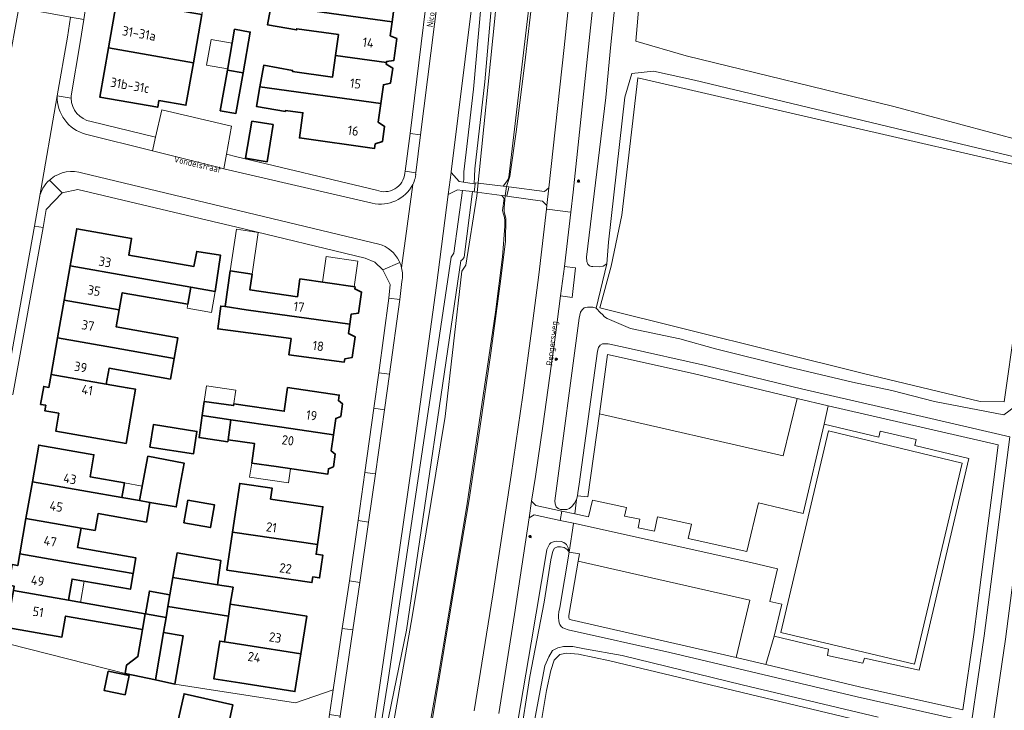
# Model space of a CAD drawing. Header units: metres. Extents: x 149984 to 156489, y 469398 to 478068.
# Tile 327 of 656: x 154247 to 154388, y 472312 to 472412. Entities that reach past the tile are written whole.
import ezdxf
from ezdxf.enums import TextEntityAlignment as Align

# ---------------------------------------------------------------- set-up
doc = ezdxf.new("R2010")
doc.units = ezdxf.units.M
doc.header["$LTSCALE"] = 0.75
for name, color, linetype, lineweight in [('B-WE-GR-GRAS-GV', 252, 'Continuous', 13), ('B-WE-IE-MEUBILAIR-S', 252, 'Continuous', 25), ('B-WE-KW-KUNSTWERK_DEK-GV', 6, 'Continuous', 18), ('B-WE-OG-BEBOUWING-GV', 6, 'Continuous', 35), ('B-WE-OG-BEBOUWING-T18', 1, 'Continuous', 18), ('B-WE-OG-BEBOUWING_LUIFEL-GV', 6, 'Continuous', 18), ('B-WE-OG-TERREIN_BEGROEID-GV', 252, 'Continuous', 18), ('B-WE-OG-TERREIN_ERF-GV', 252, 'Continuous', 18), ('B-WE-OG-TERREIN_OEVER-GV', 252, 'Continuous', 18), ('B-WE-OG-TOPOGRAFIE-T18', 7, 'Continuous', 18), ('B-WE-OG-WATER_SLOOT-GV', 252, 'Continuous', 18), ('B-WE-OG-WEG-GV', 252, 'Continuous', 18), ('B-WE-VH-GESLOTENVERHARDING_KUNSTSTOF-GV', 252, 'Continuous', 18), ('B-WE-VH-HALFVERHARDING_GRASBETONSTEEN-GV', 252, 'Continuous', 18), ('B-WE-VH-ONVERHARD-GV', 252, 'Continuous', 18), ('B-WE-VH-OPENVERHARDING_BETONSTRAATSTEEN-GV', 252, 'Continuous', 18), ('B-WE-VH-OPENVERHARDING_STRAATBAKSTEEN-GV', 252, 'Continuous', 18), ('B-WE-VH-OPENVERHARDING_TEGEL-GV', 252, 'Continuous', 18)]:
    doc.layers.add(name, color=color, linetype=linetype, lineweight=lineweight)
doc.styles.add('NLCS-ISO-M500-T18', font='NLCS-ISO.ttf', dxfattribs={"height": 0.9})
doc.styles.add('NLCS-ISO-M750-T18', font='NLCS-ISO.ttf', dxfattribs={"height": 1.35})

# ---------------------------------------------------------------- blocks, each defined once
blk = doc.blocks.new('SIE-MEUBILAIR_PAAL_LICHTMAST-SO')
for points in [[(-0.62, 0), (-1, 0)], [(-0.71, 0.71), (-0.44, 0.44)], [(0, 1), (0, 0.62)], [(0.44, 0.44), (0.71, 0.71)], [(1, 0), (0.62, 0)], [(-0.71, -0.71), (-0.44, -0.44)], [(0, -0.62), (0, -1)], [(0.44, -0.44), (0.71, -0.71)]]:
    blk.add_lwpolyline(points)
blk.add_circle((0, 0), 0.5)

msp = doc.modelspace()

# ---------------------------------------------------------------- linework, layer by layer
at = {"layer": 'B-WE-GR-GRAS-GV', "flags": 128}
for points in [[(154397.562, 472445.158), (154368.722, 472451.905), (154339.653, 472458.075), (154339.554, 472456.859), (154339.007, 472450.172), (154338.824, 472447.937), (154335.384, 472408.514), (154342.66, 472406.397), (154372.558, 472399.121), (154391.212, 472394.094), (154394.254, 472395.946), (154396.503, 472409.969), (154399.943, 472436.559), (154400.736, 472443.042)], [(154393.205, 472389.999), (154335.681, 472403.225), (154333.374, 472383.44), (154331.844, 472376.08), (154330.241, 472370.104), (154367.99, 472360.703), (154385, 472356.601), (154388.468, 472356.549)]]:
    msp.add_lwpolyline(points, close=True, dxfattribs=at)
msp.add_lwpolyline([(154380.801, 472307.458), (154331.659, 472319.253), (154327.151, 472320.185), (154325.408, 472320.33), (154324.449, 472320.156), (154323.665, 472319.343), (154323.171, 472317.862), (154322.532, 472314.958), (154321.662, 472309.779)], dxfattribs=at)
at = {"layer": 'B-WE-KW-KUNSTWERK_DEK-GV', "flags": 128}
msp.add_lwpolyline([(154316.759, 472387.561), (154316.276, 472387.618), (154312.675, 472388.047), (154312.293, 472388.093), (154312.265, 472387.925), (154312.1, 472386.82), (154312.519, 472386.764), (154316.084, 472386.291), (154316.579, 472386.225), (154316.84, 472386.19), (154316.883, 472386.412), (154317.048, 472387.256), (154317.1, 472387.52)], close=True, dxfattribs=at)
at = {"layer": 'B-WE-OG-BEBOUWING-GV', "flags": 128}
for points in [[(154300.302, 472411.287), (154300.656, 472413.839), (154301.681, 472413.949), (154302.089, 472416.891), (154301.125, 472417.279), (154293.813, 472418.373), (154293.358, 472415.097), (154287.565, 472415.899), (154287.593, 472416.057), (154283.436, 472416.786), (154282.886, 472413.705), (154292.971, 472412.305)], [(154272.906, 472412.337), (154260.652, 472414.479), (154259.439, 472407.541), (154271.678, 472405.401)], [(154292.971, 472412.305), (154282.886, 472413.705), (154282.38, 472410.871), (154286.546, 472410.14), (154286.574, 472410.298), (154292.577, 472409.466), (154292.161, 472406.462), (154299.491, 472405.443), (154299.513, 472405.598), (154300.539, 472405.718), (154300.98, 472408.898), (154300.025, 472409.293), (154300.302, 472411.287)], [(154278.837, 472403.962), (154279.875, 472409.825), (154277.62, 472410.225), (154276.582, 472404.361)], [(154271.678, 472405.401), (154259.439, 472407.541), (154258.2, 472400.454), (154266.543, 472398.993), (154266.715, 472399.968), (154270.595, 472399.282)], [(154298.672, 472399.539), (154299.045, 472402.23), (154300.091, 472402.489), (154300.39, 472404.648), (154299.455, 472405.182), (154299.491, 472405.443), (154292.161, 472406.462), (154291.729, 472403.35), (154285.949, 472404.151), (154285.977, 472404.309), (154281.82, 472405.038), (154281.27, 472401.957)], [(154278.837, 472403.962), (154276.582, 472404.361), (154275.544, 472398.497), (154277.799, 472398.098)], [(154298.672, 472399.539), (154281.27, 472401.957), (154280.764, 472399.123), (154284.93, 472398.392), (154284.958, 472398.55), (154287.451, 472398.204), (154286.947, 472394.57), (154297.774, 472393.068), (154297.863, 472393.712), (154298.923, 472394.07), (154299.222, 472396.229), (154298.3, 472396.862)], [(154280.08, 472397.009), (154279.2, 472391.643), (154282.292, 472391.136), (154283.172, 472396.502)], [(154253.947, 472376.168), (154271.319, 472373.06), (154274.797, 472372.453), (154275.61, 472377.672), (154272.177, 472378.239), (154271.76, 472376.068), (154262.373, 472377.708), (154262.793, 472380.111), (154254.88, 472381.497)], [(154253.08, 472371.218), (154261.01, 472369.83), (154261.439, 472372.284), (154270.897, 472370.636), (154271.319, 472373.06), (154253.947, 472376.168)], [(154279.269, 472369.822), (154294.195, 472367.735), (154294.4, 472369.181), (154295.459, 472369.326), (154295.903, 472372.373), (154294.918, 472372.82), (154294.96, 472373.117), (154287.032, 472374.272), (154286.658, 472371.7), (154279.799, 472372.696), (154280.132, 472374.951), (154276.996, 472375.414), (154276.237, 472370.27)], [(154252.124, 472365.758), (154260.055, 472364.37), (154268.9, 472362.822), (154269.421, 472365.797), (154260.575, 472367.345), (154261.01, 472369.83), (154253.08, 472371.218)], [(154294.195, 472367.735), (154279.269, 472369.822), (154276.237, 472370.27), (154275.635, 472370.35), (154275.197, 472367.069), (154285.748, 472365.661), (154285.44, 472363.352), (154293.42, 472362.287), (154293.486, 472362.752), (154294.533, 472362.937), (154294.959, 472365.937), (154294.006, 472366.406)], [(154251.205, 472360.509), (154259.138, 472359.122), (154259.535, 472361.395), (154268.38, 472359.847), (154268.9, 472362.822), (154260.055, 472364.37), (154252.124, 472365.758)], [(154259.138, 472359.122), (154251.205, 472360.509), (154250.878, 472358.64), (154250.127, 472358.771), (154249.675, 472356.187), (154250.425, 472356.056), (154250.286, 472355.262), (154252.301, 472354.909), (154251.854, 472352.351), (154262, 472350.576), (154262.926, 472355.868), (154263.366, 472358.382), (154262.162, 472358.593)], [(154284.423, 472352.91), (154291.855, 472351.827), (154292.196, 472354.165), (154292.895, 472354.458), (154293.159, 472356.268), (154292.572, 472356.748), (154292.685, 472357.52), (154285.254, 472358.603), (154284.758, 472355.209), (154277.508, 472356.265), (154277.471, 472356.006), (154273.25, 472356.621), (154272.953, 472354.581), (154277.096, 472353.978)], [(154277.096, 472353.978), (154272.953, 472354.581), (154272.492, 472351.415), (154276.635, 472350.812), (154276.678, 472351.106)], [(154291.855, 472351.827), (154284.423, 472352.91), (154277.096, 472353.978), (154276.678, 472351.106), (154280.491, 472350.55), (154280.08, 472347.73), (154283.593, 472347.218), (154291.025, 472346.134), (154291.139, 472346.918), (154291.838, 472347.211), (154292.102, 472349.021), (154291.516, 472349.5)], [(154265.429, 472350.05), (154271.678, 472349.044), (154272.202, 472352.297), (154265.953, 472353.303)], [(154248.495, 472345.034), (154256.429, 472343.645), (154261.378, 472342.779), (154261.748, 472344.893), (154256.799, 472345.759), (154257.354, 472348.927), (154249.42, 472350.316)], [(154265.126, 472348.713), (154263.933, 472342.331), (154265.421, 472342.071), (154269.205, 472341.409), (154269.773, 472344.653), (154270.35, 472347.735)], [(154256.429, 472343.645), (154248.495, 472345.034), (154247.574, 472339.769), (154255.507, 472338.38), (154257.53, 472338.026), (154257.957, 472340.464), (154264.926, 472339.243), (154265.421, 472342.071), (154263.933, 472342.331), (154261.378, 472342.779)], [(154277.31, 472337.771), (154289.546, 472335.987), (154290.342, 472341.447), (154282.809, 472342.546), (154283.04, 472344.113), (154278.349, 472344.806)], [(154270.318, 472339.113), (154274.147, 472338.443), (154274.721, 472341.72), (154270.893, 472342.391)], [(154263.017, 472331.813), (154263.414, 472334.079), (154255.012, 472335.55), (154255.507, 472338.38), (154247.574, 472339.769), (154246.682, 472334.673), (154254.615, 472333.284)], [(154289.546, 472335.987), (154277.31, 472337.771), (154276.515, 472332.31), (154288.75, 472330.528), (154288.867, 472331.33), (154289.856, 472331.185), (154290.332, 472334.451), (154289.343, 472334.595)], [(154253.684, 472327.965), (154254.218, 472331.018), (154262.62, 472329.547), (154263.017, 472331.813), (154254.615, 472333.284), (154246.682, 472334.673), (154246.385, 472332.977), (154245.597, 472333.115), (154245.08, 472330.16), (154245.868, 472330.022), (154245.751, 472329.354)], [(154268.729, 472331.23), (154275.16, 472330.194), (154275.616, 472333.707), (154269.339, 472334.785)], [(154275.16, 472330.194), (154268.729, 472331.23), (154268.306, 472328.765), (154268.014, 472327.064), (154276.724, 472325.661), (154277, 472327.413), (154277.39, 472329.835)], [(154253.684, 472327.965), (154245.751, 472329.354), (154244.821, 472324.043), (154252.754, 472322.654), (154253.287, 472325.699), (154264.357, 472323.761), (154264.754, 472326.027)], [(154264.779, 472326.023), (154267.746, 472325.503), (154268.014, 472327.064), (154268.306, 472328.765), (154265.353, 472329.283)], [(154279.243, 472321.493), (154287.152, 472320.249), (154288.007, 472325.683), (154280.104, 472326.925), (154277, 472327.413), (154276.724, 472325.661), (154276.145, 472321.98)], [(154267.746, 472325.503), (154264.779, 472326.023), (154264.754, 472326.027), (154264.357, 472323.761), (154263.685, 472319.845), (154262.047, 472318.601), (154261.845, 472317.423), (154266.204, 472316.513), (154267.373, 472323.329)], [(154269.027, 472315.897), (154270.219, 472322.841), (154267.373, 472323.329), (154266.204, 472316.513)], [(154287.152, 472320.249), (154279.243, 472321.493), (154276.145, 472321.98), (154275.491, 472322.083), (154274.637, 472316.65), (154278.386, 472316.061), (154286.298, 472314.817)], [(154259.405, 472317.761), (154258.823, 472314.984), (154261.835, 472314.352), (154262.418, 472317.13)], [(154284.607, 472305.3), (154276.101, 472307.229), (154277.386, 472312.893), (154270.345, 472314.491), (154267.175, 472300.516), (154280.007, 472297.605), (154279.77, 472296.56), (154283.871, 472295.63), (154284.49, 472298.357), (154283.103, 472298.671)]]:
    msp.add_lwpolyline(points, close=True, dxfattribs=at)
at = {"layer": 'B-WE-OG-BEBOUWING_LUIFEL-GV', "flags": 128}
for points in [[(154276.608, 472404.509), (154277.266, 472408.226), (154274.22, 472408.765), (154273.562, 472405.049)], [(154276.996, 472375.414), (154280.132, 472374.951), (154281.02, 472380.969), (154277.884, 472381.432)], [(154294.843, 472373.134), (154295.378, 472376.81), (154290.806, 472377.476), (154290.271, 472373.8)], [(154271.319, 472373.06), (154270.897, 472370.636), (154270.794, 472370.043), (154274.272, 472369.437), (154274.797, 472372.453)], [(154273.25, 472356.621), (154277.471, 472356.006), (154277.799, 472358.257), (154273.578, 472358.872)], [(154280.08, 472347.73), (154279.782, 472345.689), (154285.364, 472344.875), (154285.662, 472346.916)], [(154261.748, 472344.893), (154261.378, 472342.779), (154263.933, 472342.331), (154264.322, 472344.412)], [(154255.938, 472330.717), (154254.218, 472331.018), (154253.684, 472327.965), (154255.404, 472327.664)]]:
    msp.add_lwpolyline(points, close=True, dxfattribs=at)
at = {"layer": 'B-WE-OG-TERREIN_BEGROEID-GV', "flags": 128}
for points in [[(154313.829, 472421.965), (154312.025, 472401.625), (154311.139, 472394.178), (154310.647, 472389.684), (154310.655, 472388.707), (154310.585, 472388.213), (154312.125, 472387.949), (154312.15, 472389.01), (154312.2, 472390.14), (154313.66, 472402.67), (154316.09, 472430.91)], [(154311.848, 472414.047), (154308.793, 472389.681), (154308.793, 472389.576), (154309.97, 472388.319), (154310.585, 472388.213), (154310.655, 472388.707), (154310.647, 472389.684), (154311.139, 472394.178), (154312.025, 472401.625), (154313.829, 472421.965)]]:
    msp.add_lwpolyline(points, dxfattribs=at)
for points in [[(154310.426, 472387.018), (154309.739, 472387.103), (154308.38, 472386.405), (154306.685, 472373.309), (154303.247, 472348.213), (154299.608, 472322.956), (154296.343, 472300.684), (154295.857, 472297.622), (154296.675, 472297.13), (154299.749, 472316.523), (154308.824, 472377.411), (154309.19, 472377.997)], [(154302.381, 472323.667), (154310.18, 472376.88), (154310.51, 472377.09), (154310.69, 472377.42), (154311.83, 472386.48), (154311.874, 472386.84), (154310.426, 472387.018), (154309.19, 472377.997), (154308.824, 472377.411), (154299.749, 472316.523), (154296.675, 472297.13), (154298.344, 472304.027)], [(154383.744, 472310.363), (154385.564, 472322.837), (154389.272, 472351.519), (154377.27, 472354.31), (154359.47, 472358.36), (154345.42, 472361.8), (154333.87, 472364.39), (154331.4, 472364.89), (154331.04, 472364.92), (154330.62, 472364.89), (154330.29, 472364.72), (154330.05, 472364.39), (154329.87, 472363.87), (154327.26, 472344.69), (154327.03, 472343.44), (154326.99, 472343.02), (154328.483, 472342.878), (154330.154, 472354.835), (154331.317, 472363.376), (154343.639, 472360.645), (154358.629, 472357.022), (154363.122, 472355.991), (154387.611, 472350.365), (154387.057, 472346.085), (154385.148, 472331.319), (154384.078, 472323.041), (154382.494, 472312.181), (154367.627, 472315.522), (154354.122, 472318.707), (154349.855, 472319.713), (154326.088, 472325.151), (154325.786, 472325.264), (154325.781, 472325.291), (154325.755, 472325.491), (154325.766, 472325.713), (154325.805, 472326.076), (154327.104, 472333.621), (154327.279, 472334.648), (154325.8, 472334.9), (154324.44, 472326.91), (154324.32, 472326.3), (154324.27, 472325.83), (154324.25, 472325.43), (154324.3, 472325.05), (154324.36, 472324.74), (154324.48, 472324.47), (154324.65, 472324.2), (154324.91, 472324.02), (154325.15, 472323.9), (154325.66, 472323.71), (154340.28, 472320.43), (154367.29, 472314.06)], [(154330.154, 472354.835), (154356.608, 472348.766), (154358.629, 472357.022), (154343.639, 472360.645), (154331.317, 472363.376)], [(154326.84, 472342.49), (154326.637, 472340.429), (154328.592, 472339.991), (154329.143, 472342.381), (154334.044, 472341.317), (154333.791, 472340.064), (154335.998, 472339.635), (154335.746, 472338.423), (154338.084, 472337.922), (154338.522, 472339.97), (154343.4, 472338.911), (154342.954, 472336.856), (154351.415, 472335.01), (154353.063, 472342.011), (154359.51, 472340.459), (154362.524, 472353.361), (154363.122, 472355.991), (154358.629, 472357.022), (154356.608, 472348.766), (154330.154, 472354.835), (154328.483, 472342.878), (154326.99, 472343.02)], [(154362.524, 472353.361), (154370.406, 472351.465), (154370.616, 472352.352), (154375.765, 472351.151), (154375.564, 472350.249), (154383.38, 472348.413), (154376.217, 472317.892), (154368.345, 472319.643), (154368.112, 472318.893), (154363.008, 472320.035), (154363.177, 472320.905), (154355.349, 472322.79), (154354.122, 472318.707), (154367.627, 472315.522), (154382.494, 472312.181), (154384.078, 472323.041), (154385.148, 472331.319), (154387.057, 472346.085), (154387.611, 472350.365), (154363.122, 472355.991)], [(154326.412, 472339.06), (154326.41, 472339.045), (154325.8, 472334.9), (154327.279, 472334.648), (154327.104, 472333.621), (154351.806, 472327.986), (154349.855, 472319.713), (154354.122, 472318.707), (154355.349, 472322.79), (154356.438, 472327.392), (154354.694, 472327.813), (154355.791, 472332.494), (154351.983, 472333.408)], [(154326.088, 472325.151), (154349.855, 472319.713), (154351.806, 472327.986), (154327.104, 472333.621), (154325.805, 472326.076), (154325.766, 472325.713), (154325.755, 472325.491), (154325.781, 472325.291), (154325.786, 472325.264)]]:
    msp.add_lwpolyline(points, close=True, dxfattribs=at)
at = {"layer": 'B-WE-OG-TERREIN_ERF-GV', "flags": 128}
for points in [[(154295.349, 472436.996), (154290.834, 472437.664), (154286.442, 472438.308), (154285.637, 472432.145), (154285.365, 472432.19), (154285.262, 472431.619), (154284.817, 472431.7), (154283.824, 472426.277), (154280.701, 472426.844), (154278.085, 472427.319), (154275.497, 472427.788), (154272.84, 472428.271), (154270.269, 472428.738), (154267.376, 472429.263), (154264.647, 472429.758), (154258.762, 472430.8), (154258.451, 472429.365), (154257.058, 472419.34), (154255.881, 472411.637), (154255.375, 472408.322), (154254.08, 472400.622)], [(154302.152, 472389.496), (154302.188, 472389.775), (154302.882, 472395.227), (154306.715, 472426.191)], [(154300.656, 472413.839), (154300.302, 472411.287), (154300.025, 472409.293), (154300.98, 472408.898), (154300.539, 472405.718), (154299.513, 472405.598), (154299.491, 472405.443), (154299.455, 472405.182), (154300.39, 472404.648), (154300.091, 472402.489), (154299.045, 472402.23), (154298.672, 472399.539), (154298.3, 472396.862), (154299.222, 472396.229), (154298.923, 472394.07), (154297.863, 472393.712), (154297.774, 472393.068), (154286.947, 472394.57), (154287.451, 472398.204), (154284.958, 472398.55), (154284.93, 472398.392), (154280.764, 472399.123), (154281.27, 472401.957), (154281.82, 472405.038), (154285.977, 472404.309), (154285.949, 472404.151), (154291.729, 472403.35), (154292.161, 472406.462), (154292.577, 472409.466), (154286.574, 472410.298), (154286.546, 472410.14), (154282.38, 472410.871), (154282.886, 472413.705)], [(154256.952, 472396.954), (154266.244, 472394.7), (154267.15, 472398.611), (154277.191, 472396.286), (154276.459, 472392.223), (154277.919, 472391.869), (154298.058, 472387.059)], [(154246.385, 472332.977), (154246.682, 472334.673), (154247.574, 472339.769), (154248.495, 472345.034), (154249.42, 472350.316), (154257.354, 472348.927), (154256.799, 472345.759), (154261.748, 472344.893), (154261.378, 472342.779), (154263.933, 472342.331), (154265.126, 472348.713), (154270.35, 472347.735), (154269.773, 472344.653), (154269.205, 472341.409), (154265.421, 472342.071), (154264.926, 472339.243), (154257.957, 472340.464), (154257.53, 472338.026), (154255.507, 472338.38), (154255.012, 472335.55), (154263.414, 472334.079), (154263.017, 472331.813), (154262.62, 472329.547), (154254.218, 472331.018), (154253.684, 472327.965), (154264.754, 472326.027), (154264.779, 472326.023), (154265.353, 472329.283), (154268.306, 472328.765), (154268.729, 472331.23), (154269.339, 472334.785), (154275.616, 472333.707), (154275.16, 472330.194), (154277.39, 472329.835), (154277, 472327.413), (154280.104, 472326.925), (154288.007, 472325.683), (154287.152, 472320.249), (154286.298, 472314.817), (154278.386, 472316.061), (154274.637, 472316.65), (154275.491, 472322.083), (154276.145, 472321.98), (154276.724, 472325.661), (154268.014, 472327.064), (154267.746, 472325.503), (154267.373, 472323.329), (154270.219, 472322.841), (154269.027, 472315.897), (154273.33, 472315.19), (154286.37, 472313.17), (154291.832, 472315.089), (154293.115, 472323.914), (154294.17, 472330.772), (154295.415, 472339.44), (154296.38, 472346.399), (154297.651, 472355.639), (154298.37, 472360.759), (154299.851, 472371.504), (154300.036, 472373.451), (154298.983, 472375.553), (154297.795, 472376.693), (154296.402, 472377.242), (154277.75, 472381.78), (154276.33, 472382.1), (154255.051, 472387.143), (154252.787, 472386.687), (154250.499, 472384.249), (154250.036, 472381.671), (154245.673, 472357.612)], [(154239.536, 472323.096), (154261.845, 472317.423), (154262.047, 472318.601), (154263.685, 472319.845), (154264.357, 472323.761), (154253.287, 472325.699), (154252.754, 472322.654), (154244.821, 472324.043)]]:
    msp.add_lwpolyline(points, dxfattribs=at)
for points in [[(154271.678, 472405.401), (154270.595, 472399.282), (154266.715, 472399.968), (154266.543, 472398.993), (154258.2, 472400.454), (154259.439, 472407.541), (154260.652, 472414.479), (154261.865, 472421.418), (154263.104, 472428.505), (154275.383, 472426.331), (154274.134, 472419.274), (154272.906, 472412.337)], [(154278.837, 472403.962), (154277.799, 472398.098), (154275.544, 472398.497), (154276.582, 472404.361), (154277.62, 472410.225), (154279.875, 472409.825)], [(154394.221, 472389.799), (154390.312, 472391.75), (154343.858, 472402.91), (154337.966, 472404.213), (154334.851, 472403.873), (154333.831, 472400.474), (154331.451, 472379.57), (154331.21, 472376.45), (154329.7, 472370.05), (154330.33, 472369.39), (154330.6, 472369.13), (154330.91, 472368.8), (154331.28, 472368.56), (154334.624, 472367.107), (154341.762, 472365.634), (154346.861, 472364.217), (154357.511, 472361.555), (154366.632, 472359.402), (154372.297, 472358.212), (154378.415, 472356.626), (154388.386, 472354.7), (154389.122, 472355.231), (154389.817, 472355.733)], [(154393.205, 472389.999), (154388.468, 472356.549), (154385, 472356.601), (154367.99, 472360.703), (154330.241, 472370.104), (154331.844, 472376.08), (154333.374, 472383.44), (154335.681, 472403.225)], [(154280.08, 472397.009), (154283.172, 472396.502), (154282.292, 472391.136), (154279.2, 472391.643)], [(154251.205, 472360.509), (154252.124, 472365.758), (154253.08, 472371.218), (154253.947, 472376.168), (154254.88, 472381.497), (154262.793, 472380.111), (154262.373, 472377.708), (154271.76, 472376.068), (154272.177, 472378.239), (154275.61, 472377.672), (154274.797, 472372.453), (154271.319, 472373.06), (154270.897, 472370.636), (154261.439, 472372.284), (154261.01, 472369.83), (154260.575, 472367.345), (154269.421, 472365.797), (154268.9, 472362.822), (154268.38, 472359.847), (154259.535, 472361.395), (154259.138, 472359.122), (154262.162, 472358.593), (154263.366, 472358.382), (154262.926, 472355.868), (154262, 472350.576), (154251.854, 472352.351), (154252.301, 472354.909), (154250.286, 472355.262), (154250.425, 472356.056), (154249.675, 472356.187), (154250.127, 472358.771), (154250.878, 472358.64)], [(154294.4, 472369.181), (154294.195, 472367.735), (154294.006, 472366.406), (154294.959, 472365.937), (154294.533, 472362.937), (154293.486, 472362.752), (154293.42, 472362.287), (154285.44, 472363.352), (154285.748, 472365.661), (154275.197, 472367.069), (154275.635, 472370.35), (154276.237, 472370.27), (154276.996, 472375.414), (154280.132, 472374.951), (154279.799, 472372.696), (154286.658, 472371.7), (154287.032, 472374.272), (154294.96, 472373.117), (154294.918, 472372.82), (154295.903, 472372.373), (154295.459, 472369.326)], [(154292.572, 472356.748), (154293.159, 472356.268), (154292.895, 472354.458), (154292.196, 472354.165), (154291.855, 472351.827), (154291.516, 472349.5), (154292.102, 472349.021), (154291.838, 472347.211), (154291.139, 472346.918), (154291.025, 472346.134), (154283.593, 472347.218), (154280.08, 472347.73), (154280.491, 472350.55), (154276.678, 472351.106), (154276.635, 472350.812), (154272.492, 472351.415), (154272.953, 472354.581), (154273.25, 472356.621), (154277.471, 472356.006), (154277.508, 472356.265), (154284.758, 472355.209), (154285.254, 472358.603), (154292.685, 472357.52)], [(154265.429, 472350.05), (154265.953, 472353.303), (154272.202, 472352.297), (154271.678, 472349.044)], [(154290.332, 472334.451), (154289.856, 472331.185), (154288.867, 472331.33), (154288.75, 472330.528), (154276.515, 472332.31), (154277.31, 472337.771), (154278.349, 472344.806), (154283.04, 472344.113), (154282.809, 472342.546), (154290.342, 472341.447), (154289.546, 472335.987), (154289.343, 472334.595)], [(154270.318, 472339.113), (154270.893, 472342.391), (154274.721, 472341.72), (154274.147, 472338.443)], [(154291.832, 472315.089), (154286.37, 472313.17), (154273.33, 472315.19), (154269.027, 472315.897), (154266.204, 472316.513), (154261.845, 472317.423), (154239.536, 472323.096), (154239.266, 472321.501), (154236.132, 472304.496), (154236.063, 472302.917), (154237.889, 472302.488), (154288.043, 472290.72), (154289.347, 472298.432), (154290.253, 472304.466), (154291.309, 472311.495)], [(154259.405, 472317.761), (154262.418, 472317.13), (154261.835, 472314.352), (154258.823, 472314.984)], [(154276.101, 472307.229), (154284.607, 472305.3), (154283.103, 472298.671), (154284.49, 472298.357), (154283.871, 472295.63), (154279.77, 472296.56), (154280.007, 472297.605), (154267.175, 472300.516), (154270.345, 472314.491), (154277.386, 472312.893)]]:
    msp.add_lwpolyline(points, close=True, dxfattribs=at)
at = {"layer": 'B-WE-OG-TERREIN_ERF-GV'}
for points in [[(154254.08, 472400.622, 0.0248294), (154254.072, 472400.3)], [(154254.072, 472400.3, 0.3597856), (154256.952, 472396.954)], [(154298.058, 472387.059, 0.5029694), (154302.152, 472389.496)]]:
    msp.add_lwpolyline(points, format="xyb", dxfattribs=at)
at = {"layer": 'B-WE-OG-TERREIN_OEVER-GV', "flags": 128}
for points in [[(154316.09, 472430.91), (154313.66, 472402.67), (154312.2, 472390.14), (154312.15, 472389.01), (154312.125, 472387.949), (154312.265, 472387.925), (154312.1, 472386.82), (154312.099, 472386.812), (154311.874, 472386.84), (154311.83, 472386.48), (154310.69, 472377.42), (154310.51, 472377.09), (154310.18, 472376.88), (154302.381, 472323.667), (154298.344, 472304.027), (154296.675, 472297.13), (154295.013, 472292.531)], [(154296.058, 472291.545), (154298.132, 472296.85), (154303.181, 472325.572), (154307.944, 472354.448), (154310.357, 472375.383), (154310.649, 472375.825), (154310.9, 472376.233), (154312.523, 472386.246), (154315.139, 472412.246), (154315.975, 472423.29), (154316.631, 472430.344), (154316.915, 472430.585)], [(154320.82, 472420.35), (154317.13, 472388.93), (154316.99, 472388.56), (154316.76, 472388.23), (154316.276, 472387.618), (154316.759, 472387.561), (154317.26, 472389.032), (154318.232, 472395.778), (154319.528, 472406.198), (154320.843, 472417.791)], [(154301.84, 472285.21), (154309.82, 472333.23), (154309.856, 472333.472), (154311.388, 472342.502), (154312.919, 472352.724), (154314.536, 472363.55), (154315.942, 472374.284), (154316.651, 472379.704), (154316.682, 472383), (154316.463, 472383.939), (154316.42, 472384.529), (154316.579, 472386.225), (154316.084, 472386.291), (154316.42, 472385.87), (154316.21, 472384.12), (154316.28, 472383.73), (154316.43, 472383.29), (154316.53, 472382.8), (154316.52, 472381.85), (154316.19, 472377.47), (154315.19, 472369.46), (154311.055, 472341.562), (154308.71, 472327.561), (154306.816, 472316.018), (154304.958, 472305.637)], [(154318.632, 472307.458), (154320.161, 472316.987), (154322.204, 472327.694), (154323.175, 472333.775), (154323.438, 472335.031), (154323.672, 472335.469), (154324.11, 472335.673), (154324.534, 472335.688), (154325.06, 472335.571), (154325.498, 472335.279), (154325.8, 472334.9), (154325.68, 472335.52), (154325.41, 472336), (154325.04, 472336.29), (154324.64, 472336.42), (154323.92, 472336.47), (154323.53, 472336.41), (154323.18, 472336.26), (154322.96, 472336.05), (154322.61, 472335.26), (154322.55, 472334.97), (154320.32, 472321.83), (154318.05, 472308.29)], [(154370.319, 472311.141), (154350.706, 472315.786), (154333.419, 472319.992), (154328.006, 472320.952), (154326.348, 472321.288), (154325.003, 472321.312), (154324.163, 472321.12), (154323.418, 472320.711), (154322.866, 472319.823), (154322.289, 472318.527), (154321.797, 472315.958), (154320.495, 472308.835)], [(154321.662, 472309.779), (154322.532, 472314.958), (154323.171, 472317.862), (154323.665, 472319.343), (154324.449, 472320.156), (154325.408, 472320.33), (154327.151, 472320.185), (154331.659, 472319.253), (154380.801, 472307.458)]]:
    msp.add_lwpolyline(points, dxfattribs=at)
msp.add_lwpolyline([(154316.579, 472386.225), (154316.84, 472386.19), (154316.883, 472386.412), (154317.048, 472387.256), (154317.1, 472387.52), (154316.759, 472387.561)], close=True, dxfattribs=at)
at = {"layer": 'B-WE-OG-WATER_SLOOT-GV', "flags": 128}
for points in [[(154391.212, 472394.094), (154372.558, 472399.121), (154342.66, 472406.397), (154335.384, 472408.514), (154338.824, 472447.937)], [(154316.915, 472430.585), (154316.631, 472430.344), (154315.975, 472423.29), (154315.139, 472412.246), (154312.523, 472386.246), (154310.9, 472376.233), (154310.649, 472375.825), (154310.357, 472375.383), (154307.944, 472354.448), (154303.181, 472325.572), (154298.132, 472296.85), (154296.058, 472291.545)], [(154333.98, 472429), (154331.8, 472408.05), (154331.08, 472400.41), (154328.32, 472377.39), (154328.33, 472376.79), (154328.48, 472376.41), (154328.71, 472376.17), (154329, 472376.07), (154329.23, 472376.04), (154330.16, 472375.99), (154330.7, 472376.11), (154331.21, 472376.45), (154331.451, 472379.57), (154333.831, 472400.474), (154334.851, 472403.873), (154337.966, 472404.213), (154343.858, 472402.91), (154390.312, 472391.75)], [(154316.759, 472387.561), (154316.276, 472387.618), (154316.76, 472388.23), (154316.99, 472388.56), (154317.13, 472388.93), (154320.82, 472420.35)], [(154296.509, 472251.974), (154298.385, 472262.528), (154300.099, 472274.317), (154301.106, 472281.53), (154302.774, 472292.752), (154304.958, 472305.637), (154306.816, 472316.018), (154308.71, 472327.561), (154311.055, 472341.562), (154315.19, 472369.46), (154316.19, 472377.47), (154316.52, 472381.85), (154316.53, 472382.8), (154316.43, 472383.29), (154316.28, 472383.73), (154316.21, 472384.12), (154316.42, 472385.87), (154316.084, 472386.291), (154316.579, 472386.225), (154316.759, 472387.561)], [(154389.122, 472355.231), (154388.386, 472354.7), (154378.415, 472356.626), (154372.297, 472358.212), (154366.632, 472359.402), (154357.511, 472361.555), (154346.861, 472364.217), (154341.762, 472365.634), (154334.624, 472367.107), (154331.28, 472368.56), (154330.91, 472368.8), (154330.6, 472369.13), (154330.33, 472369.39), (154329.7, 472370.05), (154329.19, 472370.21), (154328.44, 472370.22), (154327.97, 472370.08), (154327.67, 472369.83), (154327.45, 472369.47), (154327.34, 472369.02), (154327.26, 472368.61), (154323.73, 472342.28), (154323.78, 472341.87), (154323.94, 472341.42), (154324.23, 472341.17), (154324.55, 472341.05), (154325.46, 472341.03), (154325.87, 472341.21), (154326.24, 472341.54), (154326.57, 472341.97), (154326.84, 472342.49), (154326.99, 472343.02), (154327.03, 472343.44), (154327.26, 472344.69), (154329.87, 472363.87), (154330.05, 472364.39), (154330.29, 472364.72), (154330.62, 472364.89), (154331.04, 472364.92), (154331.4, 472364.89), (154333.87, 472364.39), (154345.42, 472361.8), (154359.47, 472358.36), (154377.27, 472354.31), (154389.272, 472351.519), (154385.564, 472322.837), (154383.744, 472310.363), (154367.29, 472314.06), (154340.28, 472320.43), (154325.66, 472323.71), (154325.15, 472323.9), (154324.91, 472324.02), (154324.65, 472324.2), (154324.48, 472324.47), (154324.36, 472324.74), (154324.3, 472325.05), (154324.25, 472325.43), (154324.27, 472325.83), (154324.32, 472326.3), (154324.44, 472326.91), (154325.8, 472334.9)], [(154325.8, 472334.9), (154325.498, 472335.279), (154325.06, 472335.571), (154324.534, 472335.688), (154324.11, 472335.673), (154323.672, 472335.469), (154323.438, 472335.031), (154323.175, 472333.775), (154322.204, 472327.694), (154320.161, 472316.987), (154318.632, 472307.458)], [(154320.495, 472308.835), (154321.797, 472315.958), (154322.289, 472318.527), (154322.866, 472319.823), (154323.418, 472320.711), (154324.163, 472321.12), (154325.003, 472321.312), (154326.348, 472321.288), (154328.006, 472320.952), (154333.419, 472319.992), (154350.706, 472315.786), (154370.319, 472311.141)], [(154350.784, 472130.348), (154349.45, 472120.352), (154352.35, 472120.256), (154354.397, 472131.005), (154355.072, 472134.552), (154372.934, 472224.827), (154377.984, 472252.645), (154382.56, 472281.464), (154385.234, 472299.099), (154388.628, 472322.362)]]:
    msp.add_lwpolyline(points, dxfattribs=at)
at = {"layer": 'B-WE-OG-WEG-GV', "flags": 128}
for points in [[(154316.759, 472387.561), (154317.1, 472387.52), (154322.236, 472386.881), (154322.896, 472387.406), (154325.066, 472407.629), (154327.889, 472434.273), (154335.354, 472497.656), (154337.635, 472514.964), (154340.432, 472535.512), (154343.031, 472555.527), (154344.741, 472568.715), (154345.273, 472573.51), (154347.049, 472587.2), (154346.531, 472587.826), (154343.74, 472588.184), (154343.878, 472589.586), (154346.791, 472589.356), (154347.449, 472589.862), (154349.966, 472613.112), (154352.508, 472636.967), (154354.055, 472653.146)], [(154420.43, 472569.368), (154417.727, 472569.814), (154417.131, 472565.833), (154420.045, 472565.371), (154411.594, 472500), (154388.628, 472322.362), (154385.234, 472299.099), (154382.56, 472281.464), (154377.984, 472252.645), (154372.934, 472224.827), (154355.072, 472134.552), (154354.397, 472131.005), (154352.35, 472120.256), (154356.698, 472118.393), (154359.629, 472118.131)], [(154329.403, 472415.505), (154326.401, 472386.772), (154326.057, 472383.889), (154326.056, 472383.881), (154325.122, 472376.047), (154326.703, 472375.84), (154326.251, 472371.603), (154324.566, 472371.827), (154323.817, 472366.203), (154323.032, 472360.291), (154322.008, 472353.046), (154320.957, 472345.779), (154320.367, 472342.266), (154321.012, 472341.63), (154324.769, 472340.823), (154326.637, 472340.429), (154326.84, 472342.49), (154326.57, 472341.97), (154326.24, 472341.54), (154325.87, 472341.21), (154325.46, 472341.03), (154324.55, 472341.05), (154324.23, 472341.17), (154323.94, 472341.42), (154323.78, 472341.87), (154323.73, 472342.28), (154327.26, 472368.61), (154327.34, 472369.02), (154327.45, 472369.47), (154327.67, 472369.83), (154327.97, 472370.08), (154328.44, 472370.22), (154329.19, 472370.21), (154329.7, 472370.05), (154331.21, 472376.45), (154330.7, 472376.11), (154330.16, 472375.99), (154329.23, 472376.04), (154329, 472376.07), (154328.71, 472376.17), (154328.48, 472376.41), (154328.33, 472376.79), (154328.32, 472377.39), (154331.08, 472400.41), (154331.8, 472408.05), (154333.98, 472429)], [(154320.843, 472417.791), (154319.528, 472406.198), (154318.232, 472395.778), (154317.26, 472389.032), (154316.759, 472387.561)], [(154312.123, 472312.05), (154314.817, 472328.73), (154317.438, 472345.997), (154319.138, 472357.522), (154320.428, 472367.1), (154321.422, 472374.842), (154322.525, 472384.314), (154322.588, 472384.851), (154321.967, 472385.445), (154316.84, 472386.19), (154316.579, 472386.225), (154316.42, 472384.529), (154316.463, 472383.939), (154316.682, 472383), (154316.651, 472379.704), (154315.942, 472374.284), (154314.536, 472363.55), (154312.919, 472352.724), (154311.388, 472342.502), (154309.856, 472333.472), (154309.82, 472333.23), (154301.84, 472285.21)], [(154318.05, 472308.29), (154320.32, 472321.83), (154322.55, 472334.97), (154322.61, 472335.26), (154322.96, 472336.05), (154323.18, 472336.26), (154323.53, 472336.41), (154323.92, 472336.47), (154324.64, 472336.42), (154325.04, 472336.29), (154325.41, 472336), (154325.68, 472335.52), (154325.8, 472334.9), (154326.41, 472339.045), (154326.412, 472339.06), (154324.507, 472339.481), (154320.781, 472340.279), (154320.056, 472339.844), (154317.946, 472325.941), (154315.655, 472311.639)]]:
    msp.add_lwpolyline(points, dxfattribs=at)
at = {"layer": 'B-WE-VH-GESLOTENVERHARDING_KUNSTSTOF-GV', "flags": 128}
msp.add_lwpolyline([(154356.279, 472323.341), (154375.544, 472318.783), (154382.395, 472347.742), (154363.146, 472352.368)], close=True, dxfattribs=at)
at = {"layer": 'B-WE-VH-HALFVERHARDING_GRASBETONSTEEN-GV', "flags": 128}
msp.add_lwpolyline([(154324.566, 472371.827), (154326.251, 472371.603), (154326.703, 472375.84), (154325.122, 472376.047)], close=True, dxfattribs=at)
at = {"layer": 'B-WE-VH-ONVERHARD-GV', "flags": 128}
msp.add_lwpolyline([(154317.048, 472387.256), (154317.1, 472387.52), (154316.759, 472387.561), (154316.276, 472387.618), (154312.675, 472388.047), (154312.293, 472388.093), (154312.265, 472387.925), (154312.1, 472386.82), (154312.519, 472386.764), (154316.084, 472386.291), (154316.579, 472386.225), (154316.84, 472386.19), (154316.883, 472386.412)], close=True, dxfattribs=at)
at = {"layer": 'B-WE-VH-OPENVERHARDING_BETONSTRAATSTEEN-GV', "flags": 128}
for points in [[(154277.191, 472396.286), (154267.15, 472398.611), (154266.244, 472394.7), (154265.781, 472392.701), (154275.19, 472390.35), (154276.084, 472390.143), (154276.459, 472392.223)], [(154304.411, 472395.017), (154302.882, 472395.227), (154302.188, 472389.775), (154303.71, 472389.569)], [(154312.125, 472387.949), (154310.585, 472388.213), (154309.97, 472388.319), (154308.793, 472389.576), (154308.38, 472386.405), (154309.739, 472387.103), (154310.426, 472387.018), (154311.874, 472386.84), (154312.099, 472386.812), (154312.1, 472386.82), (154312.265, 472387.925)], [(154297.651, 472355.639), (154299.213, 472355.426), (154299.924, 472360.559), (154298.37, 472360.759)], [(154296.38, 472346.399), (154295.415, 472339.44), (154296.901, 472339.209), (154297.912, 472346.183)], [(154295.642, 472330.549), (154294.17, 472330.772), (154293.115, 472323.914), (154294.653, 472323.687)]]:
    msp.add_lwpolyline(points, close=True, dxfattribs=at)
for points in [[(154248.779, 472381.868), (154250.036, 472381.671), (154250.499, 472384.249), (154252.787, 472386.687), (154250.968, 472388.512)], [(154249.502, 472385.954), (154248.782, 472381.883), (154248.779, 472381.868)], [(154301.4, 472376.655), (154298.983, 472375.553), (154300.036, 472373.451), (154299.851, 472371.504), (154301.395, 472371.289), (154301.716, 472373.907)]]:
    msp.add_lwpolyline(points, dxfattribs=at)
at = {"layer": 'B-WE-VH-OPENVERHARDING_BETONSTRAATSTEEN-GV'}
for points in [[(154250.968, 472388.512, 0.1674382), (154249.502, 472385.954)], [(154301.661, 472375.884, 0.0427341), (154301.4, 472376.655)], [(154301.716, 472373.907, 0.1057324), (154301.661, 472375.884)]]:
    msp.add_lwpolyline(points, format="xyb", dxfattribs=at)
at = {"layer": 'B-WE-VH-OPENVERHARDING_STRAATBAKSTEEN-GV', "flags": 128}
for points in [[(154327.889, 472434.273), (154325.066, 472407.629), (154322.896, 472387.406), (154322.588, 472384.851), (154322.525, 472384.314), (154322.654, 472384.298), (154325.981, 472383.89), (154326.056, 472383.881), (154326.057, 472383.889), (154326.401, 472386.772), (154329.403, 472415.505)], [(154292.803, 472311.256), (154291.779, 472304.23), (154290.868, 472298.371), (154295.857, 472297.622), (154296.343, 472300.684), (154299.608, 472322.956), (154303.247, 472348.213), (154306.685, 472373.309), (154308.38, 472386.405), (154308.793, 472389.576), (154308.793, 472389.681), (154311.848, 472414.047), (154313.219, 472425.401), (154308.243, 472426.005), (154308.243, 472426.002), (154306.88, 472414.824), (154304.411, 472395.017), (154303.71, 472389.569), (154303.684, 472389.371), (154303.697, 472389.295), (154303.613, 472388.743)], [(154252.07, 472400.65), (154253.529, 472409.112), (154253.966, 472411.979), (154246.566, 472413.305), (154244.943, 472404.571)], [(154241.856, 472371.079), (154241.819, 472370.75), (154241.621, 472369.493), (154238.904, 472354.133), (154237.487, 472346.262), (154235.422, 472334.586), (154233.269, 472322.513), (154230.977, 472309.674), (154230.27, 472305.654), (154235.121, 472304.692), (154237.474, 472318.348), (154238.083, 472321.702), (154238.726, 472325.404), (154239.604, 472330.372), (154239.837, 472331.693), (154240.708, 472336.589), (154240.844, 472337.355), (154242.421, 472346.227), (154244.479, 472357.818), (154248.779, 472381.868), (154248.782, 472381.883), (154249.502, 472385.954), (154252.07, 472400.65)], [(154252.07, 472400.65), (154249.502, 472385.954)], [(154297.448, 472385.188), (154276.084, 472390.143), (154275.19, 472390.35), (154265.781, 472392.701), (154256.16, 472395.106)], [(154255.769, 472389.504), (154298.401, 472379.296)], [(154301.661, 472375.884), (154303.264, 472387.873)], [(154303.264, 472387.873), (154301.661, 472375.884)], [(154315.655, 472311.639), (154317.946, 472325.941), (154320.056, 472339.844), (154320.367, 472342.266), (154320.957, 472345.779), (154322.008, 472353.046), (154323.032, 472360.291), (154323.817, 472366.203), (154324.566, 472371.827), (154325.122, 472376.047), (154326.056, 472383.881), (154325.981, 472383.89), (154322.654, 472384.298), (154322.525, 472384.314), (154321.422, 472374.842), (154320.428, 472367.1), (154319.138, 472357.522), (154317.438, 472345.997), (154314.817, 472328.73), (154312.123, 472312.05)], [(154301.331, 472376.805), (154301.4, 472376.655)], [(154301.716, 472373.907), (154301.395, 472371.289), (154299.924, 472360.559), (154299.213, 472355.426), (154297.912, 472346.183), (154296.901, 472339.209), (154295.642, 472330.549), (154294.653, 472323.687), (154292.803, 472311.256)]]:
    msp.add_lwpolyline(points, dxfattribs=at)
at = {"layer": 'B-WE-VH-OPENVERHARDING_STRAATBAKSTEEN-GV'}
for points in [[(154256.16, 472395.106, -0.3470935), (154252.07, 472400.65)], [(154251.196, 472388.701, -0.2481847), (154255.769, 472389.504)], [(154249.502, 472385.954, -0.1674382), (154250.968, 472388.512)], [(154250.968, 472388.512, -0.0164189), (154251.196, 472388.701)], [(154303.264, 472387.873, -0.346028), (154297.448, 472385.188)], [(154303.613, 472388.743, -0.0449687), (154303.264, 472387.873)], [(154298.401, 472379.296, -0.2130821), (154301.331, 472376.805)], [(154301.4, 472376.655, -0.0427341), (154301.661, 472375.884)], [(154301.661, 472375.884, -0.1057324), (154301.716, 472373.907)]]:
    msp.add_lwpolyline(points, format="xyb", dxfattribs=at)
at = {"layer": 'B-WE-VH-OPENVERHARDING_STRAATBAKSTEEN-GV', "flags": 128}
for points in [[(154316.84, 472386.19), (154321.967, 472385.445), (154322.588, 472384.851), (154322.896, 472387.406), (154322.236, 472386.881), (154317.1, 472387.52), (154317.048, 472387.256), (154316.883, 472386.412)], [(154324.769, 472340.823), (154321.012, 472341.63), (154320.367, 472342.266), (154320.056, 472339.844), (154320.781, 472340.279), (154324.507, 472339.481)]]:
    msp.add_lwpolyline(points, close=True, dxfattribs=at)
at = {"layer": 'B-WE-VH-OPENVERHARDING_TEGEL-GV', "flags": 128}
for points in [[(154302.882, 472395.227), (154304.411, 472395.017), (154306.88, 472414.824), (154308.243, 472426.002), (154308.243, 472426.005), (154306.715, 472426.191)], [(154250.036, 472381.671), (154248.779, 472381.868), (154244.479, 472357.818), (154245.673, 472357.612)], [(154301.395, 472371.289), (154299.851, 472371.504), (154298.37, 472360.759), (154299.924, 472360.559)], [(154299.213, 472355.426), (154297.651, 472355.639), (154296.38, 472346.399), (154297.912, 472346.183)], [(154324.507, 472339.481), (154326.412, 472339.06), (154351.983, 472333.408), (154355.791, 472332.494), (154354.694, 472327.813), (154356.438, 472327.392), (154355.349, 472322.79), (154363.177, 472320.905), (154363.008, 472320.035), (154368.112, 472318.893), (154368.345, 472319.643), (154376.217, 472317.892), (154383.38, 472348.413), (154375.564, 472350.249), (154375.765, 472351.151), (154370.616, 472352.352), (154370.406, 472351.465), (154362.524, 472353.361), (154359.51, 472340.459), (154353.063, 472342.011), (154351.415, 472335.01), (154342.954, 472336.856), (154343.4, 472338.911), (154338.522, 472339.97), (154338.084, 472337.922), (154335.746, 472338.423), (154335.998, 472339.635), (154333.791, 472340.064), (154334.044, 472341.317), (154329.143, 472342.381), (154328.592, 472339.991), (154326.637, 472340.429), (154324.769, 472340.823)], [(154356.279, 472323.341), (154363.146, 472352.368), (154382.395, 472347.742), (154375.544, 472318.783)], [(154294.17, 472330.772), (154295.642, 472330.549), (154296.901, 472339.209), (154295.415, 472339.44)], [(154293.115, 472323.914), (154291.832, 472315.089), (154291.309, 472311.495), (154292.803, 472311.256), (154294.653, 472323.687)]]:
    msp.add_lwpolyline(points, close=True, dxfattribs=at)
for points in [[(154253.966, 472411.979), (154253.529, 472409.112), (154252.07, 472400.65), (154254.072, 472400.3)], [(154254.08, 472400.622), (154255.375, 472408.322), (154255.881, 472411.637), (154253.966, 472411.979)], [(154254.072, 472400.3), (154252.07, 472400.65)], [(154256.16, 472395.106), (154265.781, 472392.701), (154266.244, 472394.7), (154256.952, 472396.954)], [(154298.058, 472387.059), (154277.919, 472391.869), (154276.459, 472392.223), (154276.084, 472390.143), (154297.448, 472385.188)], [(154298.401, 472379.296), (154255.769, 472389.504)], [(154302.188, 472389.775), (154302.152, 472389.496)], [(154303.613, 472388.743), (154303.697, 472389.295), (154303.684, 472389.371), (154303.71, 472389.569), (154302.188, 472389.775)], [(154250.968, 472388.512), (154252.787, 472386.687), (154255.051, 472387.143), (154276.33, 472382.1), (154277.75, 472381.78), (154296.402, 472377.242), (154297.795, 472376.693), (154298.983, 472375.553)], [(154298.983, 472375.553), (154301.4, 472376.655), (154301.331, 472376.805)]]:
    msp.add_lwpolyline(points, dxfattribs=at)
at = {"layer": 'B-WE-VH-OPENVERHARDING_TEGEL-GV'}
for points in [[(154252.07, 472400.65, 0.3470935), (154256.16, 472395.106)], [(154254.072, 472400.3, -0.0248294), (154254.08, 472400.622)], [(154256.952, 472396.954, -0.3597856), (154254.072, 472400.3)], [(154255.769, 472389.504, 0.2481847), (154251.196, 472388.701)], [(154302.152, 472389.496, -0.5029694), (154298.058, 472387.059)], [(154251.196, 472388.701, 0.0164189), (154250.968, 472388.512)], [(154297.448, 472385.188, 0.346028), (154303.264, 472387.873)], [(154303.264, 472387.873, 0.0449687), (154303.613, 472388.743)], [(154301.331, 472376.805, 0.2130821), (154298.401, 472379.296)]]:
    msp.add_lwpolyline(points, format="xyb", dxfattribs=at)

# ---------------------------------------------------------------- block references
at = {"layer": 'B-WE-IE-MEUBILAIR-S', "xscale": 0.2, "yscale": 0.2, "zscale": 0.2}
for p in [(154327.162, 472388.369), (154323.95, 472362.697), (154320.169, 472337.154)]:
    msp.add_blockref('SIE-MEUBILAIR_PAAL_LICHTMAST-SO', p, dxfattribs=at)

# ---------------------------------------------------------------- texts
at = {"layer": 'B-WE-OG-BEBOUWING-T18', "style": 'NLCS-ISO-M750-T18'}
for s, rotation, p in [('31-31a', 350.1, (154263.866, 472409.639)), ('14', 352.2, (154296.858, 472408.297)), ('31b-31c', 350.1, (154262.559, 472402.16)), ('15', 352.2, (154295.032, 472402.411)), ('16', 352.2, (154294.696, 472395.626)), ('33', 350.1, (154258.951, 472376.723)), ('35', 350.1, (154257.38, 472372.583)), ('17', 351.8, (154286.891, 472370.25)), ('37', 350.1, (154256.501, 472367.562)), ('18', 351.8, (154289.666, 472364.611)), ('39', 350.1, (154255.452, 472361.571)), ('41', 350.1, (154256.394, 472358.254)), ('19', 351.7, (154288.712, 472354.604)), ('20', 351.8, (154285.294, 472351.012)), ('43', 350.1, (154253.907, 472345.47)), ('45', 350.1, (154251.935, 472341.487)), ('21', 351.8, (154282.925, 472338.486)), ('47', 350.1, (154251.056, 472336.465)), ('22', 351.8, (154284.954, 472332.57)), ('49', 350.1, (154249.249, 472330.781)), ('51', 350.1, (154249.33, 472326.292)), ('23', 351, (154283.471, 472322.607)), ('24', 351.1, (154280.438, 472319.787))]:
    msp.add_text(s, height=1.35, rotation=rotation, dxfattribs=at).set_placement(p, align=Align.MIDDLE)
at = {"layer": 'B-WE-OG-TOPOGRAFIE-T18', "style": 'NLCS-ISO-M500-T18'}
for s, rotation, p in [('Nicolaas Beetsstraat', 82.4, (154306.465, 472416.116)), ('Vondelstraat', 346.6, (154272.276, 472390.765)), ('Rengersweg', 83.3, (154323.45, 472364.976))]:
    msp.add_text(s, height=0.9, rotation=rotation, dxfattribs=at).set_placement(p, align=Align.MIDDLE)

doc.saveas('drawing.dxf')
